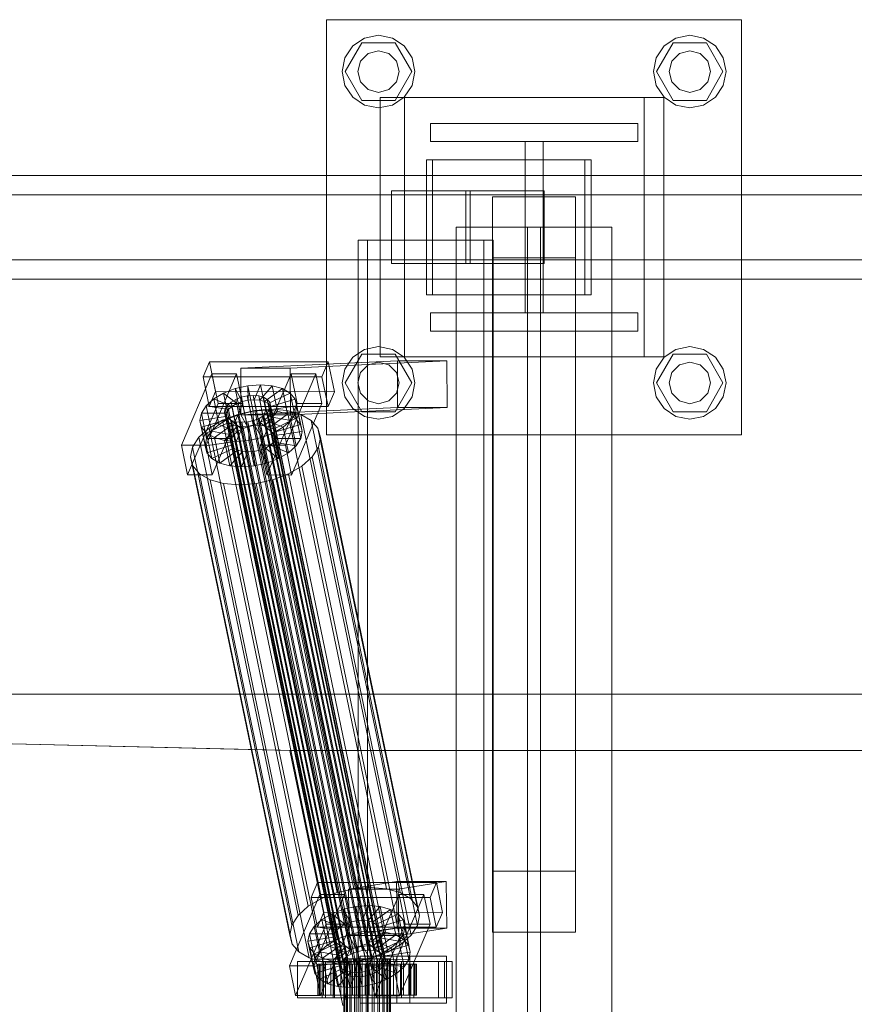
# Model space of a CAD drawing. Header units: millimetres. Extents: x -2233 to 65662, y -50530 to 6847.
# Tile 403 of 656: x 16249 to 16570, y -17870 to -17490. Entities that reach past the tile are written whole.
import ezdxf

# ---------------------------------------------------------------- set-up
doc = ezdxf.new("R2010")
doc.units = ezdxf.units.MM
doc.layers.add('superior_C02', color=7, linetype='Continuous', lineweight=0)

msp = doc.modelspace()

# ---------------------------------------------------------------- linework, layer by layer
at = {"layer": 'superior_C02'}
for p, q in [((16366.947, -17650), (16366.947, -17490)), ((16366.947, -17490), (16526.947, -17490)), ((16526.947, -17490), (16526.947, -17650)), ((16377.047, -17500.101), (16381.589, -17497.066)), ((16381.589, -17497.066), (16386.947, -17496)), ((16386.947, -17496), (16392.304, -17497.066)), ((16392.304, -17497.066), (16396.846, -17500.101)), ((16497.047, -17500.101), (16501.589, -17497.066)), ((16501.589, -17497.066), (16506.947, -17496)), ((16506.947, -17496), (16512.304, -17497.066)), ((16512.304, -17497.066), (16516.846, -17500.101)), ((16374.012, -17504.642), (16377.047, -17500.101)), ((16374.147, -17510), (16380.547, -17498.915)), ((16380.547, -17498.915), (16393.347, -17498.915)), ((16382.947, -17503.072), (16386.947, -17502)), ((16386.947, -17502), (16390.947, -17503.072)), ((16393.347, -17498.915), (16399.747, -17510)), ((16396.846, -17500.101), (16399.881, -17504.642)), ((16494.012, -17504.642), (16497.047, -17500.101)), ((16494.147, -17510), (16500.547, -17498.915)), ((16500.547, -17498.915), (16513.347, -17498.915)), ((16502.947, -17503.072), (16506.947, -17502)), ((16506.947, -17502), (16510.947, -17503.072)), ((16513.347, -17498.915), (16519.747, -17510)), ((16516.846, -17500.101), (16519.881, -17504.642)), ((16372.947, -17510), (16374.012, -17504.642)), ((16378.947, -17510), (16380.018, -17506)), ((16380.018, -17506), (16382.947, -17503.072)), ((16390.947, -17503.072), (16393.875, -17506)), ((16393.875, -17506), (16394.947, -17510)), ((16399.881, -17504.642), (16400.947, -17510)), ((16492.947, -17510), (16494.012, -17504.642)), ((16498.947, -17510), (16500.018, -17506)), ((16500.018, -17506), (16502.947, -17503.072)), ((16510.947, -17503.072), (16513.875, -17506)), ((16513.875, -17506), (16514.947, -17510)), ((16519.881, -17504.642), (16520.947, -17510)), ((16374.012, -17515.358), (16372.947, -17510)), ((16380.547, -17521.085), (16374.147, -17510)), ((16380.018, -17514), (16378.947, -17510)), ((16399.747, -17510), (16393.347, -17521.085)), ((16394.947, -17510), (16393.875, -17514)), ((16400.947, -17510), (16399.881, -17515.358)), ((16494.012, -17515.358), (16492.947, -17510)), ((16500.547, -17521.085), (16494.147, -17510)), ((16500.018, -17514), (16498.947, -17510)), ((16519.747, -17510), (16513.347, -17521.085)), ((16514.947, -17510), (16513.875, -17514)), ((16520.947, -17510), (16519.881, -17515.358)), ((16377.047, -17519.899), (16374.012, -17515.358)), ((16382.947, -17516.928), (16380.018, -17514)), ((16386.947, -17518), (16382.947, -17516.928)), ((16390.947, -17516.928), (16386.947, -17518)), ((16393.875, -17514), (16390.947, -17516.928)), ((16399.881, -17515.358), (16396.846, -17519.899)), ((16497.047, -17519.899), (16494.012, -17515.358)), ((16502.947, -17516.928), (16500.018, -17514)), ((16506.947, -17518), (16502.947, -17516.928)), ((16510.947, -17516.928), (16506.947, -17518)), ((16513.875, -17514), (16510.947, -17516.928)), ((16519.881, -17515.358), (16516.846, -17519.899)), ((16381.589, -17522.934), (16377.047, -17519.899)), ((16393.347, -17521.085), (16380.547, -17521.085)), ((16387.605, -17620), (16387.605, -17520)), ((16387.605, -17520), (16489.322, -17520)), ((16396.846, -17519.899), (16392.304, -17522.934)), ((16396.947, -17620), (16396.947, -17520)), ((16396.947, -17520), (16496.947, -17520)), ((16489.322, -17520), (16489.322, -17620)), ((16496.947, -17520), (16496.947, -17620)), ((16501.589, -17522.934), (16497.047, -17519.899)), ((16513.347, -17521.085), (16500.547, -17521.085)), ((16516.846, -17519.899), (16512.304, -17522.934)), ((16386.947, -17524), (16381.589, -17522.934)), ((16392.304, -17522.934), (16386.947, -17524)), ((16506.947, -17524), (16501.589, -17522.934)), ((16512.304, -17522.934), (16506.947, -17524)), ((16406.947, -17537), (16406.947, -17530)), ((16406.947, -17530), (16486.947, -17530)), ((16486.947, -17530), (16486.947, -17537)), ((16486.947, -17537), (16406.947, -17537)), ((16443.447, -17603), (16443.447, -17537)), ((16443.447, -17537), (16450.447, -17537)), ((16450.447, -17537), (16450.447, -17603)), ((16466.511, -17544), (16405.42, -17544)), ((16405.42, -17544), (16405.42, -17596)), ((16407.805, -17544), (16405.42, -17544)), ((16407.805, -17596), (16407.805, -17544)), ((16407.805, -17544), (16468.896, -17544)), ((16466.511, -17596), (16466.511, -17544)), ((16466.511, -17544), (16468.896, -17544)), ((16468.896, -17544), (16468.896, -17596)), ((17048.368, -17550), (15902.908, -17550)), ((15914.83, -17550), (17060.29, -17550)), ((17104.829, -17550), (15939.698, -17550)), ((15951.957, -17550), (17117.088, -17550)), ((17048.41, -17557.5), (15939.909, -17557.5)), ((15951.746, -17557.5), (17060.248, -17557.5)), ((16420.609, -17556), (16391.973, -17556)), ((16391.973, -17556), (16391.973, -17584)), ((16422.244, -17556), (16391.973, -17556)), ((16420.609, -17584), (16420.609, -17556)), ((16420.609, -17556), (16450.88, -17556)), ((16422.244, -17584), (16422.244, -17556)), ((16422.244, -17556), (16450.88, -17556)), ((16430.947, -17581.754), (16430.947, -17558.246)), ((16430.947, -17558.246), (16462.947, -17558.246)), ((16430.947, -17558.246), (16430.947, -17818.246)), ((16450.88, -17556), (16450.88, -17584)), ((16462.947, -17558.246), (16462.947, -17581.754)), ((16462.947, -17818.246), (16462.947, -17558.246)), ((16476.947, -17570), (16416.947, -17570)), ((16416.947, -17570), (16416.947, -18430)), ((16449.447, -17570), (16444.447, -17570)), ((16444.447, -17570), (16444.447, -18430)), ((16449.447, -18430), (16449.447, -17570)), ((16476.947, -18430), (16476.947, -17570)), ((16427.556, -17575), (16379.065, -17575)), ((16379.065, -17575), (16379.065, -18425)), ((16382.642, -17575), (16379.065, -17575)), ((16382.642, -18425), (16382.642, -17575)), ((16382.642, -17575), (16431.133, -17575)), ((16427.556, -18425), (16427.556, -17575)), ((16427.556, -17575), (16431.133, -17575)), ((16431.133, -17575), (16431.133, -18425)), ((16462.947, -17581.754), (16430.947, -17581.754)), ((16430.947, -17581.754), (16430.947, -17841.754)), ((16462.947, -17581.754), (16462.947, -17841.754)), ((15939.909, -17582.5), (17048.41, -17582.5)), ((15951.746, -17582.5), (17060.248, -17582.5)), ((16391.973, -17584), (16420.609, -17584)), ((16391.973, -17584), (16422.244, -17584)), ((16450.88, -17584), (16420.609, -17584)), ((16450.88, -17584), (16422.244, -17584)), ((15902.908, -17590), (17048.368, -17590)), ((15914.83, -17590), (17060.29, -17590)), ((15939.698, -17590), (17104.829, -17590)), ((15951.957, -17590), (17117.088, -17590)), ((16405.42, -17596), (16466.511, -17596)), ((16405.42, -17596), (16407.805, -17596)), ((16468.896, -17596), (16407.805, -17596)), ((16468.896, -17596), (16466.511, -17596)), ((16406.947, -17610), (16406.947, -17603)), ((16406.947, -17603), (16486.947, -17603)), ((16450.447, -17603), (16443.447, -17603)), ((16486.947, -17603), (16486.947, -17610)), ((16486.947, -17610), (16406.947, -17610)), ((16381.589, -17617.066), (16386.947, -17616)), ((16386.947, -17616), (16392.304, -17617.066)), ((16501.589, -17617.066), (16506.947, -17616)), ((16506.947, -17616), (16512.304, -17617.066)), ((16374.012, -17624.642), (16377.047, -17620.101)), ((16374.147, -17630), (16380.547, -17618.915)), ((16377.047, -17620.101), (16381.589, -17617.066)), ((16380.547, -17618.915), (16393.347, -17618.915)), ((16489.322, -17620), (16387.605, -17620)), ((16392.304, -17617.066), (16396.846, -17620.101)), ((16393.347, -17618.915), (16399.747, -17630)), ((16396.846, -17620.101), (16399.881, -17624.642)), ((16496.947, -17620), (16396.947, -17620)), ((16494.012, -17624.642), (16497.047, -17620.101)), ((16494.147, -17630), (16500.547, -17618.915)), ((16497.047, -17620.101), (16501.589, -17617.066)), ((16500.547, -17618.915), (16513.347, -17618.915)), ((16512.304, -17617.066), (16516.846, -17620.101)), ((16513.347, -17618.915), (16519.747, -17630)), ((16516.846, -17620.101), (16519.881, -17624.642)), ((16321.787, -17621.857), (16319.339, -17627.592)), ((16324.167, -17633.325), (16321.787, -17621.857)), ((16321.787, -17621.857), (16367.605, -17621.914)), ((16394.248, -17621.488), (16333.855, -17624.356)), ((16352.946, -17624.356), (16413.339, -17621.488)), ((16365.157, -17627.65), (16367.605, -17621.914)), ((16367.605, -17621.914), (16369.986, -17633.382)), ((16380.018, -17626), (16382.947, -17623.072)), ((16382.947, -17623.072), (16386.947, -17622)), ((16386.947, -17622), (16390.947, -17623.072)), ((16390.947, -17623.072), (16393.875, -17626)), ((16394.324, -17639.486), (16394.248, -17621.488)), ((16394.248, -17621.488), (16413.339, -17621.488)), ((16413.339, -17621.488), (16413.415, -17639.486)), ((16500.018, -17626), (16502.947, -17623.072)), ((16502.947, -17623.072), (16506.947, -17622)), ((16506.947, -17622), (16510.947, -17623.072)), ((16510.947, -17623.072), (16513.875, -17626)), ((16322.692, -17626.449), (16310.942, -17653.98)), ((16365.157, -17627.65), (16319.339, -17627.592)), ((16319.339, -17627.592), (16321.719, -17639.061)), ((16320.487, -17653.992), (16332.238, -17626.461)), ((16325.073, -17637.917), (16322.692, -17626.449)), ((16322.692, -17626.449), (16332.238, -17626.461)), ((16332.238, -17626.461), (16334.618, -17637.929)), ((16352.946, -17624.356), (16333.855, -17624.356)), ((16333.855, -17624.356), (16333.931, -17642.354)), ((16353.238, -17626.487), (16341.487, -17654.019)), ((16351.033, -17654.031), (16362.783, -17626.499)), ((16353.022, -17642.354), (16352.946, -17624.356)), ((16355.618, -17637.955), (16353.238, -17626.487)), ((16353.238, -17626.487), (16362.783, -17626.499)), ((16362.783, -17626.499), (16365.164, -17637.967)), ((16367.538, -17639.118), (16365.157, -17627.65)), ((16372.947, -17630), (16374.012, -17624.642)), ((16378.947, -17630), (16380.018, -17626)), ((16393.875, -17626), (16394.947, -17630)), ((16399.881, -17624.642), (16400.947, -17630)), ((16492.947, -17630), (16494.012, -17624.642)), ((16498.947, -17630), (16500.018, -17626)), ((16513.875, -17626), (16514.947, -17630)), ((16519.881, -17624.642), (16520.947, -17630)), ((16331.748, -17632.183), (16336.586, -17631.1)), ((16336.586, -17631.1), (16341.439, -17630.735)), ((16336.586, -17631.1), (16336.692, -17636.643)), ((16338.627, -17640.93), (16336.586, -17631.1)), ((16341.439, -17630.735), (16338.991, -17636.47)), ((16345.975, -17631.112), (16341.139, -17636.649)), ((16343.479, -17640.564), (16341.439, -17630.735)), ((16341.439, -17630.735), (16345.975, -17631.112)), ((16348.015, -17640.942), (16345.975, -17631.112)), ((16345.975, -17631.112), (16349.884, -17632.206)), ((16374.012, -17635.358), (16372.947, -17630)), ((16380.547, -17641.085), (16374.147, -17630)), ((16380.018, -17634), (16378.947, -17630)), ((16399.747, -17630), (16393.347, -17641.085)), ((16394.947, -17630), (16393.875, -17634)), ((16400.947, -17630), (16399.881, -17635.358)), ((16494.012, -17635.358), (16492.947, -17630)), ((16500.547, -17641.085), (16494.147, -17630)), ((16500.018, -17634), (16498.947, -17630)), ((16519.747, -17630), (16513.347, -17641.085)), ((16514.947, -17630), (16513.875, -17634)), ((16520.947, -17630), (16519.881, -17635.358)), ((16321.719, -17639.061), (16324.167, -17633.325)), ((16323.407, -17636.164), (16327.252, -17633.91)), ((16369.986, -17633.382), (16324.167, -17633.325)), ((16327.252, -17633.91), (16331.748, -17632.183)), ((16327.252, -17633.91), (16332.271, -17637.975)), ((16329.293, -17643.74), (16327.252, -17633.91)), ((16331.748, -17632.183), (16334.4, -17637.157)), ((16333.788, -17642.013), (16331.748, -17632.183)), ((16334.06, -17635.518), (16336.352, -17635.005)), ((16336.352, -17635.005), (16338.651, -17634.832)), ((16380.728, -17848.804), (16336.352, -17635.005)), ((16338.651, -17634.832), (16340.799, -17635.011)), ((16383.026, -17848.631), (16338.651, -17634.832)), ((16340.799, -17635.011), (16342.651, -17635.529)), ((16385.175, -17848.809), (16340.799, -17635.011)), ((16349.884, -17632.206), (16342.991, -17637.167)), ((16352.901, -17633.943), (16344.42, -17637.99)), ((16351.924, -17642.036), (16349.884, -17632.206)), ((16349.884, -17632.206), (16352.901, -17633.943)), ((16354.941, -17643.772), (16352.901, -17633.943)), ((16352.901, -17633.943), (16354.82, -17636.203)), ((16369.986, -17633.382), (16367.538, -17639.118)), ((16377.047, -17639.899), (16374.012, -17635.358)), ((16382.947, -17636.928), (16380.018, -17634)), ((16393.875, -17634), (16390.947, -17636.928)), ((16399.881, -17635.358), (16396.846, -17639.899)), ((16497.047, -17639.899), (16494.012, -17635.358)), ((16502.947, -17636.928), (16500.018, -17634)), ((16513.875, -17634), (16510.947, -17636.928)), ((16519.881, -17635.358), (16516.846, -17639.899)), ((16313.322, -17665.449), (16325.073, -17637.917)), ((16318.651, -17641.61), (16320.473, -17638.79)), ((16320.473, -17638.79), (16323.407, -17636.164)), ((16320.473, -17638.79), (16329.06, -17640.286)), ((16322.513, -17648.62), (16320.473, -17638.79)), ((16321.719, -17639.061), (16367.538, -17639.118)), ((16334.618, -17637.929), (16322.867, -17665.461)), ((16323.407, -17636.164), (16330.449, -17639.042)), ((16325.447, -17645.994), (16323.407, -17636.164)), ((16334.618, -17637.929), (16325.073, -17637.917)), ((16327.857, -17639.983), (16328.72, -17638.648)), ((16328.72, -17638.648), (16330.109, -17637.404)), ((16373.095, -17852.446), (16328.72, -17638.648)), ((16330.449, -17639.042), (16329.06, -17640.286)), ((16330.109, -17637.404), (16331.931, -17636.336)), ((16374.485, -17851.202), (16330.109, -17637.404)), ((16332.271, -17637.975), (16330.449, -17639.042)), ((16330.449, -17639.042), (16332.49, -17648.872)), ((16331.931, -17636.336), (16334.06, -17635.518)), ((16376.306, -17850.135), (16331.931, -17636.336)), ((16334.4, -17637.157), (16332.271, -17637.975)), ((16332.271, -17637.975), (16334.311, -17647.804)), ((16378.436, -17849.317), (16334.06, -17635.518)), ((16336.692, -17636.643), (16334.4, -17637.157)), ((16334.4, -17637.157), (16336.441, -17646.986)), ((16338.991, -17636.47), (16336.692, -17636.643)), ((16336.692, -17636.643), (16338.733, -17646.473)), ((16338.991, -17636.47), (16341.031, -17646.3)), ((16341.139, -17636.649), (16338.991, -17636.47)), ((16341.139, -17636.649), (16343.18, -17646.479)), ((16342.991, -17637.167), (16341.139, -17636.649)), ((16342.651, -17635.529), (16344.08, -17636.352)), ((16387.027, -17849.328), (16342.651, -17635.529)), ((16342.991, -17637.167), (16345.031, -17646.997)), ((16344.42, -17637.99), (16342.991, -17637.167)), ((16343.868, -17665.487), (16355.618, -17637.955)), ((16344.08, -17636.352), (16344.989, -17637.422)), ((16388.456, -17850.15), (16344.08, -17636.352)), ((16344.42, -17637.99), (16346.461, -17647.82)), ((16345.329, -17639.061), (16344.42, -17637.99)), ((16344.989, -17637.422), (16345.316, -17638.668)), ((16389.365, -17851.221), (16344.989, -17637.422)), ((16345.316, -17638.668), (16345.039, -17640.005)), ((16389.692, -17852.467), (16345.316, -17638.668)), ((16354.82, -17636.203), (16345.329, -17639.061)), ((16345.329, -17639.061), (16347.37, -17648.891)), ((16345.656, -17640.307), (16345.329, -17639.061)), ((16355.51, -17638.834), (16345.656, -17640.307)), ((16365.164, -17637.967), (16353.413, -17665.499)), ((16356.86, -17646.033), (16354.82, -17636.203)), ((16354.82, -17636.203), (16355.51, -17638.834)), ((16355.51, -17638.834), (16354.924, -17641.655)), ((16357.55, -17648.664), (16355.51, -17638.834)), ((16365.164, -17637.967), (16355.618, -17637.955)), ((16386.947, -17638), (16382.947, -17636.928)), ((16390.947, -17636.928), (16386.947, -17638)), ((16506.947, -17638), (16502.947, -17636.928)), ((16510.947, -17636.928), (16506.947, -17638)), ((16318.065, -17644.431), (16318.651, -17641.61)), ((16318.651, -17641.61), (16328.197, -17641.622)), ((16320.692, -17651.44), (16318.651, -17641.61)), ((16326.761, -17644.416), (16332.77, -17642.107)), ((16327.579, -17641.32), (16327.857, -17639.983)), ((16327.906, -17642.566), (16327.579, -17641.32)), ((16371.955, -17855.119), (16327.579, -17641.32)), ((16372.232, -17853.782), (16327.857, -17639.983)), ((16328.815, -17643.637), (16327.906, -17642.566)), ((16372.282, -17856.365), (16327.906, -17642.566)), ((16328.197, -17641.622), (16327.919, -17642.958)), ((16329.06, -17640.286), (16328.197, -17641.622)), ((16328.197, -17641.622), (16330.237, -17651.452)), ((16329.06, -17640.286), (16331.1, -17650.116)), ((16333.788, -17642.013), (16329.293, -17643.74)), ((16332.77, -17642.107), (16339.239, -17640.659)), ((16371.025, -17826.416), (16332.77, -17642.107)), ((16338.627, -17640.93), (16333.788, -17642.013)), ((16336.441, -17646.986), (16333.788, -17642.013)), ((16394.324, -17639.486), (16333.931, -17642.354)), ((16333.931, -17642.354), (16353.022, -17642.354)), ((16343.479, -17640.564), (16338.627, -17640.93)), ((16338.733, -17646.473), (16338.627, -17640.93)), ((16339.239, -17640.659), (16345.726, -17640.17)), ((16377.494, -17824.968), (16339.239, -17640.659)), ((16342.786, -17642.585), (16340.964, -17643.652)), ((16341.031, -17646.3), (16343.479, -17640.564)), ((16344.176, -17641.341), (16342.786, -17642.585)), ((16387.161, -17856.383), (16342.786, -17642.585)), ((16343.18, -17646.479), (16348.015, -17640.942)), ((16348.015, -17640.942), (16343.479, -17640.564)), ((16345.039, -17640.005), (16344.176, -17641.341)), ((16388.551, -17855.139), (16344.176, -17641.341)), ((16344.516, -17642.979), (16345.379, -17641.643)), ((16345.031, -17646.997), (16351.924, -17642.036)), ((16345.039, -17640.005), (16389.414, -17853.804)), ((16345.379, -17641.643), (16345.656, -17640.307)), ((16345.379, -17641.643), (16354.924, -17641.655)), ((16347.419, -17651.473), (16345.379, -17641.643)), ((16345.656, -17640.307), (16347.696, -17650.137)), ((16345.726, -17640.17), (16351.789, -17640.674)), ((16383.981, -17824.479), (16345.726, -17640.17)), ((16351.924, -17642.036), (16348.015, -17640.942)), ((16351.789, -17640.674), (16357.016, -17642.137)), ((16390.044, -17824.984), (16351.789, -17640.674)), ((16354.941, -17643.772), (16351.924, -17642.036)), ((16413.415, -17639.486), (16353.022, -17642.354)), ((16354.924, -17641.655), (16353.102, -17644.475)), ((16354.924, -17641.655), (16356.964, -17651.485)), ((16357.016, -17642.137), (16361.049, -17644.459)), ((16395.27, -17826.446), (16357.016, -17642.137)), ((16381.589, -17642.934), (16377.047, -17639.899)), ((16393.347, -17641.085), (16380.547, -17641.085)), ((16386.947, -17644), (16381.589, -17642.934)), ((16392.304, -17642.934), (16386.947, -17644)), ((16396.846, -17639.899), (16392.304, -17642.934)), ((16413.415, -17639.486), (16394.324, -17639.486)), ((16501.589, -17642.934), (16497.047, -17639.899)), ((16513.347, -17641.085), (16500.547, -17641.085)), ((16506.947, -17644), (16501.589, -17642.934)), ((16512.304, -17642.934), (16506.947, -17644)), ((16516.846, -17639.899), (16512.304, -17642.934)), ((16318.065, -17644.431), (16327.919, -17642.958)), ((16318.755, -17647.062), (16318.065, -17644.431)), ((16320.106, -17654.261), (16318.065, -17644.431)), ((16318.755, -17647.062), (16328.246, -17644.204)), ((16320.674, -17649.322), (16329.155, -17645.275)), ((16321.62, -17647.428), (16326.761, -17644.416)), ((16325.447, -17645.994), (16322.513, -17648.62)), ((16323.691, -17651.059), (16330.584, -17646.098)), ((16329.293, -17643.74), (16325.447, -17645.994)), ((16332.49, -17648.872), (16325.447, -17645.994)), ((16365.015, -17828.725), (16326.761, -17644.416)), ((16327.601, -17652.153), (16332.436, -17646.616)), ((16327.919, -17642.958), (16328.246, -17644.204)), ((16327.919, -17642.958), (16329.96, -17652.788)), ((16328.246, -17644.204), (16329.155, -17645.275)), ((16328.246, -17644.204), (16330.286, -17654.034)), ((16330.244, -17644.459), (16328.815, -17643.637)), ((16373.191, -17857.435), (16328.815, -17643.637)), ((16329.155, -17645.275), (16330.584, -17646.098)), ((16329.155, -17645.275), (16331.195, -17655.105)), ((16334.311, -17647.804), (16329.293, -17643.74)), ((16332.096, -17644.978), (16330.244, -17644.459)), ((16374.62, -17858.258), (16330.244, -17644.459)), ((16330.584, -17646.098), (16332.436, -17646.616)), ((16330.584, -17646.098), (16332.624, -17655.927)), ((16334.244, -17645.156), (16332.096, -17644.978)), ((16376.471, -17858.776), (16332.096, -17644.978)), ((16332.436, -17646.616), (16334.584, -17646.795)), ((16332.436, -17646.616), (16334.476, -17656.446)), ((16336.543, -17644.983), (16334.244, -17645.156)), ((16378.62, -17858.955), (16334.244, -17645.156)), ((16334.584, -17646.795), (16336.883, -17646.622)), ((16336.441, -17646.986), (16338.733, -17646.473)), ((16338.835, -17644.47), (16336.543, -17644.983)), ((16380.918, -17858.782), (16336.543, -17644.983)), ((16336.883, -17646.622), (16339.175, -17646.108)), ((16336.989, -17652.165), (16336.883, -17646.622)), ((16336.883, -17646.622), (16338.923, -17656.451)), ((16338.733, -17646.473), (16341.031, -17646.3)), ((16340.964, -17643.652), (16338.835, -17644.47)), ((16383.211, -17858.269), (16338.835, -17644.47)), ((16339.175, -17646.108), (16341.304, -17645.29)), ((16341.828, -17651.082), (16339.175, -17646.108)), ((16339.175, -17646.108), (16341.215, -17655.938)), ((16385.34, -17857.451), (16340.964, -17643.652)), ((16341.031, -17646.3), (16343.18, -17646.479)), ((16341.304, -17645.29), (16343.126, -17644.223)), ((16346.323, -17649.355), (16341.304, -17645.29)), ((16341.304, -17645.29), (16343.345, -17655.12)), ((16343.126, -17644.223), (16344.516, -17642.979)), ((16350.169, -17647.101), (16343.126, -17644.223)), ((16343.126, -17644.223), (16345.166, -17654.053)), ((16343.18, -17646.479), (16345.031, -17646.997)), ((16353.102, -17644.475), (16344.516, -17642.979)), ((16344.516, -17642.979), (16346.556, -17652.809)), ((16346.461, -17647.82), (16354.941, -17643.772)), ((16347.37, -17648.891), (16356.86, -17646.033)), ((16353.102, -17644.475), (16350.169, -17647.101)), ((16355.143, -17654.305), (16353.102, -17644.475)), ((16356.86, -17646.033), (16354.941, -17643.772)), ((16357.55, -17648.664), (16356.86, -17646.033)), ((16361.049, -17644.459), (16363.614, -17647.481)), ((16399.304, -17828.768), (16361.049, -17644.459)), ((16317.698, -17650.939), (16321.62, -17647.428)), ((16320.674, -17649.322), (16318.755, -17647.062)), ((16320.796, -17656.892), (16318.755, -17647.062)), ((16323.691, -17651.059), (16320.674, -17649.322)), ((16322.715, -17659.152), (16320.674, -17649.322)), ((16322.513, -17648.62), (16320.692, -17651.44)), ((16359.875, -17831.737), (16321.62, -17647.428)), ((16331.1, -17650.116), (16322.513, -17648.62)), ((16330.237, -17651.452), (16331.1, -17650.116)), ((16331.1, -17650.116), (16332.49, -17648.872)), ((16332.136, -17652.53), (16334.584, -17646.795)), ((16332.49, -17648.872), (16334.311, -17647.804)), ((16334.311, -17647.804), (16336.441, -17646.986)), ((16334.584, -17646.795), (16336.625, -17656.624)), ((16346.323, -17649.355), (16341.828, -17651.082)), ((16345.031, -17646.997), (16346.461, -17647.82)), ((16350.169, -17647.101), (16346.323, -17649.355)), ((16348.363, -17659.184), (16346.323, -17649.355)), ((16346.461, -17647.82), (16347.37, -17648.891)), ((16347.37, -17648.891), (16347.696, -17650.137)), ((16347.696, -17650.137), (16347.419, -17651.473)), ((16347.696, -17650.137), (16357.55, -17648.664)), ((16352.209, -17656.931), (16350.169, -17647.101)), ((16356.964, -17651.485), (16357.55, -17648.664)), ((16363.614, -17647.481), (16364.537, -17650.998)), ((16401.869, -17831.79), (16363.614, -17647.481)), ((16526.947, -17650), (16366.947, -17650)), ((16320.487, -17653.992), (16310.942, -17653.98)), ((16310.942, -17653.98), (16313.322, -17665.449)), ((16315.262, -17654.709), (16317.698, -17650.939)), ((16355.953, -17835.248), (16317.698, -17650.939)), ((16320.692, -17651.44), (16320.106, -17654.261)), ((16329.96, -17652.788), (16320.106, -17654.261)), ((16320.106, -17654.261), (16320.796, -17656.892)), ((16322.867, -17665.461), (16320.487, -17653.992)), ((16330.237, -17651.452), (16320.692, -17651.44)), ((16330.286, -17654.034), (16320.796, -17656.892)), ((16327.601, -17652.153), (16323.691, -17651.059)), ((16325.732, -17660.889), (16323.691, -17651.059)), ((16332.136, -17652.53), (16327.601, -17652.153)), ((16329.641, -17661.983), (16327.601, -17652.153)), ((16329.96, -17652.788), (16330.237, -17651.452)), ((16330.286, -17654.034), (16329.96, -17652.788)), ((16331.195, -17655.105), (16330.286, -17654.034)), ((16336.989, -17652.165), (16332.136, -17652.53)), ((16334.177, -17662.36), (16332.136, -17652.53)), ((16341.828, -17651.082), (16336.989, -17652.165)), ((16339.029, -17661.995), (16336.989, -17652.165)), ((16351.033, -17654.031), (16341.487, -17654.019)), ((16341.487, -17654.019), (16343.868, -17665.487)), ((16343.868, -17660.912), (16341.828, -17651.082)), ((16345.166, -17654.053), (16343.345, -17655.12)), ((16346.556, -17652.809), (16345.166, -17654.053)), ((16345.166, -17654.053), (16352.209, -17656.931)), ((16347.419, -17651.473), (16346.556, -17652.809)), ((16346.556, -17652.809), (16355.143, -17654.305)), ((16356.964, -17651.485), (16347.419, -17651.473)), ((16353.413, -17665.499), (16351.033, -17654.031)), ((16352.209, -17656.931), (16355.143, -17654.305)), ((16355.143, -17654.305), (16356.964, -17651.485)), ((16364.537, -17650.998), (16363.754, -17654.769)), ((16402.792, -17835.307), (16364.537, -17650.998)), ((16314.479, -17658.48), (16315.262, -17654.709)), ((16353.517, -17839.018), (16315.262, -17654.709)), ((16320.796, -17656.892), (16322.715, -17659.152)), ((16331.195, -17655.105), (16322.715, -17659.152)), ((16332.624, -17655.927), (16325.732, -17660.889)), ((16334.476, -17656.446), (16329.641, -17661.983)), ((16332.624, -17655.927), (16331.195, -17655.105)), ((16334.476, -17656.446), (16332.624, -17655.927)), ((16336.625, -17656.624), (16334.177, -17662.36)), ((16336.625, -17656.624), (16334.476, -17656.446)), ((16338.923, -17656.451), (16336.625, -17656.624)), ((16341.215, -17655.938), (16338.923, -17656.451)), ((16338.923, -17656.451), (16339.029, -17661.995)), ((16343.345, -17655.12), (16341.215, -17655.938)), ((16341.215, -17655.938), (16343.868, -17660.912)), ((16343.345, -17655.12), (16348.363, -17659.184)), ((16348.363, -17659.184), (16352.209, -17656.931)), ((16363.754, -17654.769), (16361.318, -17658.539)), ((16363.754, -17654.769), (16402.008, -17839.078)), ((16315.402, -17661.997), (16314.479, -17658.48)), ((16352.734, -17842.789), (16314.479, -17658.48)), ((16322.715, -17659.152), (16325.732, -17660.889)), ((16325.732, -17660.889), (16329.641, -17661.983)), ((16339.029, -17661.995), (16343.868, -17660.912)), ((16343.868, -17660.912), (16348.363, -17659.184)), ((16361.318, -17658.539), (16357.396, -17662.05)), ((16399.573, -17842.848), (16361.318, -17658.539)), ((16313.322, -17665.449), (16322.867, -17665.461)), ((16317.967, -17665.019), (16315.402, -17661.997)), ((16353.656, -17846.306), (16315.402, -17661.997)), ((16322, -17667.341), (16317.967, -17665.019)), ((16356.222, -17849.328), (16317.967, -17665.019)), ((16329.641, -17661.983), (16334.177, -17662.36)), ((16334.177, -17662.36), (16339.029, -17661.995)), ((16343.868, -17665.487), (16353.413, -17665.499)), ((16352.255, -17665.062), (16346.246, -17667.371)), ((16357.396, -17662.05), (16352.255, -17665.062)), ((16390.51, -17849.371), (16352.255, -17665.062)), ((16395.651, -17846.359), (16357.396, -17662.05)), ((16327.227, -17668.803), (16322, -17667.341)), ((16360.255, -17851.65), (16322, -17667.341)), ((16333.29, -17669.308), (16327.227, -17668.803)), ((16365.481, -17853.113), (16327.227, -17668.803)), ((16339.777, -17668.819), (16333.29, -17669.308)), ((16371.545, -17853.617), (16333.29, -17669.308)), ((16346.246, -17667.371), (16339.777, -17668.819)), ((16378.032, -17853.128), (16339.777, -17668.819)), ((16384.501, -17851.68), (16346.246, -17667.371)), ((15456.681, -17750), (16352.815, -17771.702)), ((16354.593, -17771.702), (15458.459, -17750)), ((15575.415, -17750), (24634.01, -17750)), ((24635.508, -17750), (15576.913, -17750)), ((16352.815, -17771.702), (16373.217, -17870)), ((16352.815, -17771.702), (16354.593, -17771.702)), ((16352.815, -17771.702), (17288.772, -17771.702)), ((16374.996, -17870), (16354.593, -17771.702)), ((17290.55, -17771.702), (16354.593, -17771.702)), ((16462.947, -17818.246), (16430.947, -17818.246)), ((16430.947, -17818.246), (16430.947, -17841.754)), ((16462.947, -17841.754), (16462.947, -17818.246)), ((16363.442, -17822.549), (16360.994, -17828.285)), ((16365.822, -17834.017), (16363.442, -17822.549)), ((16363.442, -17822.549), (16409.261, -17822.606)), ((16377.494, -17824.968), (16371.025, -17826.416)), ((16393.933, -17822.189), (16375.424, -17825.057)), ((16394.515, -17825.057), (16375.424, -17825.057)), ((16375.424, -17825.057), (16375.672, -17843.038)), ((16383.981, -17824.479), (16377.494, -17824.968)), ((16390.044, -17824.984), (16383.981, -17824.479)), ((16395.27, -17826.446), (16390.044, -17824.984)), ((16394.181, -17840.17), (16393.933, -17822.189)), ((16393.933, -17822.189), (16413.024, -17822.189)), ((16394.515, -17825.057), (16413.024, -17822.189)), ((16394.763, -17843.038), (16394.515, -17825.057)), ((16406.812, -17828.342), (16409.261, -17822.606)), ((16409.261, -17822.606), (16411.641, -17834.074)), ((16413.024, -17822.189), (16413.272, -17840.17)), ((16364.347, -17827.141), (16352.597, -17854.673)), ((16365.015, -17828.725), (16359.875, -17831.737)), ((16406.812, -17828.342), (16360.994, -17828.285)), ((16360.994, -17828.285), (16363.374, -17839.753)), ((16362.142, -17854.685), (16373.893, -17827.153)), ((16366.728, -17838.609), (16364.347, -17827.141)), ((16364.347, -17827.141), (16373.893, -17827.153)), ((16371.025, -17826.416), (16365.015, -17828.725)), ((16373.893, -17827.153), (16376.273, -17838.621)), ((16394.893, -17827.179), (16383.142, -17854.711)), ((16392.688, -17854.723), (16404.438, -17827.191)), ((16397.273, -17838.647), (16394.893, -17827.179)), ((16394.893, -17827.179), (16404.438, -17827.191)), ((16399.304, -17828.768), (16395.27, -17826.446)), ((16401.869, -17831.79), (16399.304, -17828.768)), ((16404.438, -17827.191), (16406.819, -17838.659)), ((16409.193, -17839.81), (16406.812, -17828.342)), ((16359.875, -17831.737), (16355.953, -17835.248)), ((16373.403, -17832.875), (16378.242, -17831.792)), ((16378.242, -17831.792), (16383.094, -17831.427)), ((16378.242, -17831.792), (16378.348, -17837.336)), ((16380.282, -17841.622), (16378.242, -17831.792)), ((16383.094, -17831.427), (16380.646, -17837.163)), ((16387.63, -17831.804), (16382.795, -17837.341)), ((16385.134, -17841.257), (16383.094, -17831.427)), ((16383.094, -17831.427), (16387.63, -17831.804)), ((16389.67, -17841.634), (16387.63, -17831.804)), ((16387.63, -17831.804), (16391.539, -17832.898)), ((16402.792, -17835.307), (16401.869, -17831.79)), ((16355.953, -17835.248), (16353.517, -17839.018)), ((16363.374, -17839.753), (16365.822, -17834.017)), ((16365.062, -17836.856), (16368.907, -17834.603)), ((16411.641, -17834.074), (16365.822, -17834.017)), ((16368.907, -17834.603), (16373.403, -17832.875)), ((16368.907, -17834.603), (16373.926, -17838.667)), ((16370.948, -17844.433), (16368.907, -17834.603)), ((16373.403, -17832.875), (16376.055, -17837.849)), ((16375.443, -17842.705), (16373.403, -17832.875)), ((16391.539, -17832.898), (16384.646, -17837.86)), ((16394.556, -17834.635), (16386.075, -17838.682)), ((16393.579, -17842.728), (16391.539, -17832.898)), ((16391.539, -17832.898), (16394.556, -17834.635)), ((16396.596, -17844.465), (16394.556, -17834.635)), ((16394.556, -17834.635), (16396.475, -17836.895)), ((16402.008, -17839.078), (16402.792, -17835.307)), ((16411.641, -17834.074), (16409.193, -17839.81)), ((16353.517, -17839.018), (16352.734, -17842.789)), ((16354.977, -17866.141), (16366.728, -17838.609)), ((16360.306, -17842.302), (16362.128, -17839.482)), ((16362.128, -17839.482), (16365.062, -17836.856)), ((16362.128, -17839.482), (16370.715, -17840.978)), ((16364.168, -17849.312), (16362.128, -17839.482)), ((16363.374, -17839.753), (16409.193, -17839.81)), ((16376.273, -17838.621), (16364.523, -17866.153)), ((16365.062, -17836.856), (16372.104, -17839.734)), ((16367.102, -17846.686), (16365.062, -17836.856)), ((16376.273, -17838.621), (16366.728, -17838.609)), ((16372.104, -17839.734), (16370.715, -17840.978)), ((16373.926, -17838.667), (16372.104, -17839.734)), ((16372.104, -17839.734), (16374.145, -17849.564)), ((16376.055, -17837.849), (16373.926, -17838.667)), ((16373.926, -17838.667), (16375.966, -17848.497)), ((16394.181, -17840.17), (16375.672, -17843.038)), ((16378.348, -17837.336), (16376.055, -17837.849)), ((16376.055, -17837.849), (16378.096, -17847.679)), ((16380.646, -17837.163), (16378.348, -17837.336)), ((16378.348, -17837.336), (16380.388, -17847.165)), ((16380.646, -17837.163), (16382.686, -17846.992)), ((16382.795, -17837.341), (16380.646, -17837.163)), ((16382.795, -17837.341), (16384.835, -17847.171)), ((16384.646, -17837.86), (16382.795, -17837.341)), ((16384.646, -17837.86), (16386.687, -17847.689)), ((16386.075, -17838.682), (16384.646, -17837.86)), ((16385.523, -17866.179), (16397.273, -17838.647)), ((16386.075, -17838.682), (16388.116, -17848.512)), ((16386.984, -17839.753), (16386.075, -17838.682)), ((16396.475, -17836.895), (16386.984, -17839.753)), ((16386.984, -17839.753), (16389.025, -17849.583)), ((16387.311, -17840.999), (16386.984, -17839.753)), ((16397.165, -17839.526), (16387.311, -17840.999)), ((16413.272, -17840.17), (16394.181, -17840.17)), ((16413.272, -17840.17), (16394.763, -17843.038)), ((16406.819, -17838.659), (16395.068, -17866.191)), ((16398.515, -17846.725), (16396.475, -17836.895)), ((16396.475, -17836.895), (16397.165, -17839.526)), ((16397.165, -17839.526), (16396.579, -17842.347)), ((16399.205, -17849.356), (16397.165, -17839.526)), ((16406.819, -17838.659), (16397.273, -17838.647)), ((16399.573, -17842.848), (16402.008, -17839.078)), ((16352.734, -17842.789), (16353.656, -17846.306)), ((16359.721, -17845.123), (16360.306, -17842.302)), ((16359.721, -17845.123), (16369.574, -17843.65)), ((16360.306, -17842.302), (16369.852, -17842.314)), ((16362.347, -17852.132), (16360.306, -17842.302)), ((16369.852, -17842.314), (16369.574, -17843.65)), ((16369.574, -17843.65), (16369.901, -17844.897)), ((16369.574, -17843.65), (16371.615, -17853.48)), ((16370.715, -17840.978), (16369.852, -17842.314)), ((16369.852, -17842.314), (16371.892, -17852.144)), ((16370.715, -17840.978), (16372.755, -17850.808)), ((16375.443, -17842.705), (16370.948, -17844.433)), ((16380.282, -17841.622), (16375.443, -17842.705)), ((16378.096, -17847.679), (16375.443, -17842.705)), ((16375.672, -17843.038), (16394.763, -17843.038)), ((16385.134, -17841.257), (16380.282, -17841.622)), ((16380.388, -17847.165), (16380.282, -17841.622)), ((16382.686, -17846.992), (16385.134, -17841.257)), ((16384.781, -17844.915), (16386.171, -17843.671)), ((16384.835, -17847.171), (16389.67, -17841.634)), ((16389.67, -17841.634), (16385.134, -17841.257)), ((16386.171, -17843.671), (16387.034, -17842.335)), ((16394.757, -17845.167), (16386.171, -17843.671)), ((16386.171, -17843.671), (16388.211, -17853.501)), ((16386.687, -17847.689), (16393.579, -17842.728)), ((16387.034, -17842.335), (16387.311, -17840.999)), ((16387.034, -17842.335), (16396.579, -17842.347)), ((16389.074, -17852.165), (16387.034, -17842.335)), ((16387.311, -17840.999), (16389.352, -17850.829)), ((16393.579, -17842.728), (16389.67, -17841.634)), ((16396.596, -17844.465), (16393.579, -17842.728)), ((16396.579, -17842.347), (16394.757, -17845.167)), ((16395.651, -17846.359), (16399.573, -17842.848)), ((16396.579, -17842.347), (16398.62, -17852.177)), ((16430.947, -17841.754), (16462.947, -17841.754)), ((16353.656, -17846.306), (16356.222, -17849.328)), ((16360.411, -17847.754), (16359.721, -17845.123)), ((16361.761, -17854.953), (16359.721, -17845.123)), ((16360.411, -17847.754), (16369.901, -17844.897)), ((16362.33, -17850.015), (16360.411, -17847.754)), ((16362.451, -17857.584), (16360.411, -17847.754)), ((16362.33, -17850.015), (16370.81, -17845.967)), ((16367.102, -17846.686), (16364.168, -17849.312)), ((16365.347, -17851.751), (16372.239, -17846.79)), ((16370.948, -17844.433), (16367.102, -17846.686)), ((16374.145, -17849.564), (16367.102, -17846.686)), ((16369.256, -17852.845), (16374.091, -17847.308)), ((16369.901, -17844.897), (16370.81, -17845.967)), ((16369.901, -17844.897), (16371.942, -17854.726)), ((16370.81, -17845.967), (16372.239, -17846.79)), ((16370.81, -17845.967), (16372.85, -17855.797)), ((16375.966, -17848.497), (16370.948, -17844.433)), ((16372.239, -17846.79), (16374.091, -17847.308)), ((16372.239, -17846.79), (16374.28, -17856.62)), ((16373.792, -17853.223), (16376.24, -17847.487)), ((16374.091, -17847.308), (16376.24, -17847.487)), ((16374.091, -17847.308), (16376.131, -17857.138)), ((16375.966, -17848.497), (16378.096, -17847.679)), ((16376.24, -17847.487), (16378.538, -17847.314)), ((16376.24, -17847.487), (16378.28, -17857.317)), ((16378.096, -17847.679), (16380.388, -17847.165)), ((16378.538, -17847.314), (16380.83, -17846.801)), ((16378.644, -17852.857), (16378.538, -17847.314)), ((16378.538, -17847.314), (16380.578, -17857.144)), ((16380.388, -17847.165), (16382.686, -17846.992)), ((16380.83, -17846.801), (16382.96, -17845.983)), ((16383.483, -17851.774), (16380.83, -17846.801)), ((16380.83, -17846.801), (16382.871, -17856.631)), ((16382.686, -17846.992), (16384.835, -17847.171)), ((16382.96, -17845.983), (16384.781, -17844.915)), ((16387.978, -17850.047), (16382.96, -17845.983)), ((16382.96, -17845.983), (16385, -17855.812)), ((16391.824, -17847.793), (16384.781, -17844.915)), ((16384.781, -17844.915), (16386.821, -17854.745)), ((16384.835, -17847.171), (16386.687, -17847.689)), ((16386.687, -17847.689), (16388.116, -17848.512)), ((16391.824, -17847.793), (16387.978, -17850.047)), ((16388.116, -17848.512), (16396.596, -17844.465)), ((16389.025, -17849.583), (16398.515, -17846.725)), ((16390.51, -17849.371), (16395.651, -17846.359)), ((16394.757, -17845.167), (16391.824, -17847.793)), ((16393.864, -17857.623), (16391.824, -17847.793)), ((16396.798, -17854.997), (16394.757, -17845.167)), ((16398.515, -17846.725), (16396.596, -17844.465)), ((16399.205, -17849.356), (16398.515, -17846.725)), ((16356.222, -17849.328), (16360.255, -17851.65)), ((16360.255, -17851.65), (16365.481, -17853.113)), ((16365.347, -17851.751), (16362.33, -17850.015)), ((16364.37, -17859.844), (16362.33, -17850.015)), ((16364.168, -17849.312), (16362.347, -17852.132)), ((16372.755, -17850.808), (16364.168, -17849.312)), ((16371.892, -17852.144), (16372.755, -17850.808)), ((16372.755, -17850.808), (16374.145, -17849.564)), ((16374.485, -17851.202), (16373.095, -17852.446)), ((16374.145, -17849.564), (16375.966, -17848.497)), ((16376.306, -17850.135), (16374.485, -17851.202)), ((16378.436, -17849.317), (16376.306, -17850.135)), ((16380.728, -17848.804), (16378.436, -17849.317)), ((16398.967, -17851), (16379.876, -17851)), ((16379.876, -17851), (16379.876, -17869)), ((16394.063, -17851), (16379.876, -17851)), ((16383.026, -17848.631), (16380.728, -17848.804)), ((16385.175, -17848.809), (16383.026, -17848.631)), ((16387.978, -17850.047), (16383.483, -17851.774)), ((16384.501, -17851.68), (16390.51, -17849.371)), ((16387.027, -17849.328), (16385.175, -17848.809)), ((16388.456, -17850.15), (16387.027, -17849.328)), ((16390.019, -17859.877), (16387.978, -17850.047)), ((16388.116, -17848.512), (16389.025, -17849.583)), ((16389.365, -17851.221), (16388.456, -17850.15)), ((16389.025, -17849.583), (16389.352, -17850.829)), ((16389.352, -17850.829), (16389.074, -17852.165)), ((16389.352, -17850.829), (16399.205, -17849.356)), ((16389.692, -17852.467), (16389.365, -17851.221)), ((16394.063, -17869), (16394.063, -17851)), ((16394.063, -17851), (16413.154, -17851)), ((16398.62, -17852.177), (16399.205, -17849.356)), ((16398.967, -17869), (16398.967, -17851)), ((16398.967, -17851), (16413.154, -17851)), ((16413.154, -17851), (16413.154, -17869)), ((16362.142, -17854.685), (16352.597, -17854.673)), ((16352.597, -17854.673), (16354.977, -17866.141)), ((16365.211, -17853), (16355.665, -17853)), ((16355.665, -17853), (16355.665, -17867)), ((16369.972, -17853), (16355.665, -17853)), ((16362.347, -17852.132), (16361.761, -17854.953)), ((16371.615, -17853.48), (16361.761, -17854.953)), ((16361.761, -17854.953), (16362.451, -17857.584)), ((16364.523, -17866.153), (16362.142, -17854.685)), ((16371.892, -17852.144), (16362.347, -17852.132)), ((16371.942, -17854.726), (16362.451, -17857.584)), ((16364.028, -17854), (16363.582, -17854)), ((16363.582, -17854), (16373.574, -17854)), ((16363.582, -17866), (16363.582, -17854)), ((16363.582, -17854), (16364.43, -17854)), ((16365.737, -17854), (16364.028, -17854)), ((16364.028, -17854), (16373.785, -17854)), ((16364.028, -17866), (16364.028, -17854)), ((16364.43, -17854), (16373.975, -17854)), ((16364.43, -17866), (16364.43, -17854)), ((16364.43, -17854), (16366.513, -17854)), ((16365.211, -17867), (16365.211, -17853)), ((16365.211, -17853), (16379.517, -17853)), ((16369.256, -17852.845), (16365.347, -17851.751)), ((16367.387, -17861.581), (16365.347, -17851.751)), ((16365.481, -17853.113), (16371.545, -17853.617)), ((16368.594, -17854), (16365.737, -17854)), ((16365.737, -17854), (16374.595, -17854)), ((16365.737, -17866), (16365.737, -17854)), ((16412.331, -17853), (16366.512, -17853)), ((16366.512, -17853), (16366.512, -17867)), ((16369.493, -17853), (16366.512, -17853)), ((16366.513, -17854), (16374.962, -17854)), ((16366.513, -17866), (16366.513, -17854)), ((16366.513, -17854), (16369.691, -17854)), ((16372.402, -17854), (16368.594, -17854)), ((16368.594, -17854), (16375.948, -17854)), ((16368.594, -17866), (16368.594, -17854)), ((16373.792, -17853.223), (16369.256, -17852.845)), ((16371.296, -17862.675), (16369.256, -17852.845)), ((16369.493, -17867), (16369.493, -17853)), ((16369.493, -17853), (16415.311, -17853)), ((16369.691, -17854), (16376.467, -17854)), ((16369.691, -17866), (16369.691, -17854)), ((16369.691, -17854), (16373.746, -17854)), ((16369.972, -17867), (16369.972, -17853)), ((16369.972, -17853), (16379.517, -17853)), ((16371.545, -17853.617), (16378.032, -17853.128)), ((16371.615, -17853.48), (16371.892, -17852.144)), ((16371.942, -17854.726), (16371.615, -17853.48)), ((16372.85, -17855.797), (16371.942, -17854.726)), ((16372.232, -17853.782), (16371.955, -17855.119)), ((16371.955, -17855.119), (16372.282, -17856.365)), ((16373.095, -17852.446), (16372.232, -17853.782)), ((16376.903, -17854), (16372.402, -17854)), ((16372.402, -17854), (16377.752, -17854)), ((16372.402, -17866), (16372.402, -17854)), ((16373.785, -17852), (16373.574, -17852)), ((16373.574, -17852), (16373.975, -17852)), ((16373.574, -18148), (16373.574, -17852)), ((16373.574, -17854), (16373.785, -17854)), ((16373.574, -17854), (16373.574, -17866)), ((16373.975, -17854), (16373.574, -17854)), ((16373.746, -17854), (16378.388, -17854)), ((16373.746, -17866), (16373.746, -17854)), ((16373.746, -17854), (16378.402, -17854)), ((16374.595, -17852), (16373.785, -17852)), ((16373.785, -18148), (16373.785, -17852)), ((16373.785, -17854), (16374.595, -17854)), ((16373.785, -17854), (16373.785, -17866)), ((16378.644, -17852.857), (16373.792, -17853.223)), ((16375.832, -17863.052), (16373.792, -17853.223)), ((16373.975, -17852), (16374.962, -17852)), ((16373.975, -18148), (16373.975, -17852)), ((16373.975, -17854), (16373.975, -17866)), ((16374.962, -17854), (16373.975, -17854)), ((16375.948, -17852), (16374.595, -17852)), ((16374.595, -18148), (16374.595, -17852)), ((16374.595, -17854), (16375.948, -17854)), ((16374.595, -17854), (16374.595, -17866)), ((16374.962, -17852), (16376.467, -17852)), ((16374.962, -18148), (16374.962, -17852)), ((16374.962, -17854), (16374.962, -17866)), ((16376.467, -17854), (16374.962, -17854)), ((16377.752, -17852), (16375.948, -17852)), ((16375.948, -18148), (16375.948, -17852)), ((16375.948, -17854), (16377.752, -17854)), ((16375.948, -17854), (16375.948, -17866)), ((16376.467, -17852), (16378.388, -17852)), ((16376.467, -18148), (16376.467, -17852)), ((16376.467, -17854), (16376.467, -17866)), ((16378.388, -17854), (16376.467, -17854)), ((16381.79, -17854), (16376.903, -17854)), ((16376.903, -17854), (16379.884, -17854)), ((16376.903, -17866), (16376.903, -17854)), ((16379.884, -17852), (16377.752, -17852)), ((16377.752, -18148), (16377.752, -17852)), ((16377.752, -17854), (16379.884, -17854)), ((16377.752, -17854), (16377.752, -17866)), ((16378.032, -17853.128), (16384.501, -17851.68)), ((16378.388, -17852), (16380.594, -17852)), ((16378.388, -18148), (16378.388, -17852)), ((16378.388, -17854), (16378.388, -17866)), ((16380.594, -17854), (16378.388, -17854)), ((16378.402, -17854), (16380.594, -17854)), ((16378.402, -17866), (16378.402, -17854)), ((16378.402, -17854), (16383.342, -17854)), ((16383.483, -17851.774), (16378.644, -17852.857)), ((16380.684, -17862.687), (16378.644, -17852.857)), ((16379.517, -17853), (16379.517, -17867)), ((16382.199, -17852), (16379.884, -17852)), ((16379.884, -18148), (16379.884, -17852)), ((16379.884, -17854), (16382.199, -17854)), ((16379.884, -17854), (16379.884, -17866)), ((16380.594, -17852), (16382.934, -17852)), ((16380.594, -18148), (16380.594, -17852)), ((16380.594, -17854), (16380.594, -17866)), ((16382.934, -17854), (16380.594, -17854)), ((16386.73, -17854), (16381.79, -17854)), ((16381.79, -17854), (16382.199, -17854)), ((16381.79, -17866), (16381.79, -17854)), ((16384.539, -17852), (16382.199, -17852)), ((16382.199, -18148), (16382.199, -17852)), ((16382.199, -17854), (16384.539, -17854)), ((16382.199, -17854), (16382.199, -17866)), ((16382.934, -17852), (16385.249, -17852)), ((16382.934, -18148), (16382.934, -17852)), ((16383.342, -17854), (16382.934, -17854)), ((16382.934, -17854), (16382.934, -17866)), ((16385.249, -17854), (16382.934, -17854)), ((16392.688, -17854.723), (16383.142, -17854.711)), ((16383.142, -17854.711), (16385.523, -17866.179)), ((16383.342, -17866), (16383.342, -17854)), ((16383.342, -17854), (16388.229, -17854)), ((16385.523, -17861.604), (16383.483, -17851.774)), ((16386.744, -17852), (16384.539, -17852)), ((16384.539, -18148), (16384.539, -17852)), ((16386.73, -17854), (16384.539, -17854)), ((16384.539, -17854), (16386.744, -17854)), ((16384.539, -17854), (16384.539, -17866)), ((16386.821, -17854.745), (16385, -17855.812)), ((16385.249, -17852), (16387.381, -17852)), ((16385.249, -18148), (16385.249, -17852)), ((16388.229, -17854), (16385.249, -17854)), ((16385.249, -17854), (16385.249, -17866)), ((16387.381, -17854), (16385.249, -17854)), ((16395.757, -17853), (16386.211, -17853)), ((16386.211, -17853), (16386.211, -17867)), ((16400.518, -17853), (16386.211, -17853)), ((16391.386, -17854), (16386.73, -17854)), ((16386.73, -17866), (16386.73, -17854)), ((16388.665, -17852), (16386.744, -17852)), ((16386.744, -18148), (16386.744, -17852)), ((16391.386, -17854), (16386.744, -17854)), ((16386.744, -17854), (16388.665, -17854)), ((16386.744, -17854), (16386.744, -17866)), ((16388.211, -17853.501), (16386.821, -17854.745)), ((16386.821, -17854.745), (16393.864, -17857.623)), ((16387.161, -17856.383), (16388.551, -17855.139)), ((16387.381, -17852), (16389.185, -17852)), ((16387.381, -18148), (16387.381, -17852)), ((16392.73, -17854), (16387.381, -17854)), ((16387.381, -17854), (16387.381, -17866)), ((16389.185, -17854), (16387.381, -17854)), ((16389.074, -17852.165), (16388.211, -17853.501)), ((16388.211, -17853.501), (16396.798, -17854.997)), ((16388.229, -17866), (16388.229, -17854)), ((16388.229, -17854), (16392.73, -17854)), ((16388.551, -17855.139), (16389.414, -17853.804)), ((16390.17, -17852), (16388.665, -17852)), ((16388.665, -18148), (16388.665, -17852)), ((16395.441, -17854), (16388.665, -17854)), ((16388.665, -17854), (16390.17, -17854)), ((16388.665, -17854), (16388.665, -17866)), ((16398.62, -17852.177), (16389.074, -17852.165)), ((16389.185, -17852), (16390.538, -17852)), ((16389.185, -18148), (16389.185, -17852)), ((16396.539, -17854), (16389.185, -17854)), ((16389.185, -17854), (16389.185, -17866)), ((16390.538, -17854), (16389.185, -17854)), ((16389.414, -17853.804), (16389.692, -17852.467)), ((16391.157, -17852), (16390.17, -17852)), ((16390.17, -18148), (16390.17, -17852)), ((16398.619, -17854), (16390.17, -17854)), ((16390.17, -17854), (16391.157, -17854)), ((16390.17, -17854), (16390.17, -17866)), ((16390.538, -17852), (16391.347, -17852)), ((16390.538, -18148), (16390.538, -17852)), ((16399.395, -17854), (16390.538, -17854)), ((16390.538, -17854), (16390.538, -17866)), ((16391.347, -17854), (16390.538, -17854)), ((16391.559, -17852), (16391.157, -17852)), ((16391.157, -17852), (16391.157, -18148)), ((16391.157, -17854), (16400.703, -17854)), ((16391.157, -17866), (16391.157, -17854)), ((16391.157, -17854), (16391.559, -17854)), ((16391.347, -17852), (16391.559, -17852)), ((16391.347, -18148), (16391.347, -17852)), ((16401.104, -17854), (16391.347, -17854)), ((16391.347, -17854), (16391.347, -17866)), ((16391.559, -17854), (16391.347, -17854)), ((16395.441, -17854), (16391.386, -17854)), ((16391.386, -17866), (16391.386, -17854)), ((16391.559, -18148), (16391.559, -17852)), ((16401.55, -17854), (16391.559, -17854)), ((16391.559, -17854), (16391.559, -17866)), ((16395.068, -17866.191), (16392.688, -17854.723)), ((16392.73, -17866), (16392.73, -17854)), ((16392.73, -17854), (16396.539, -17854)), ((16393.864, -17857.623), (16396.798, -17854.997)), ((16398.619, -17854), (16395.441, -17854)), ((16395.441, -17866), (16395.441, -17854)), ((16395.757, -17867), (16395.757, -17853)), ((16395.757, -17853), (16410.063, -17853)), ((16396.539, -17866), (16396.539, -17854)), ((16396.539, -17854), (16399.395, -17854)), ((16396.798, -17854.997), (16398.62, -17852.177)), ((16400.703, -17854), (16398.619, -17854)), ((16398.619, -17866), (16398.619, -17854)), ((16399.395, -17866), (16399.395, -17854)), ((16399.395, -17854), (16401.104, -17854)), ((16400.518, -17867), (16400.518, -17853)), ((16400.518, -17853), (16410.063, -17853)), ((16400.703, -17854), (16400.703, -17866)), ((16401.55, -17854), (16400.703, -17854)), ((16401.104, -17866), (16401.104, -17854)), ((16401.104, -17854), (16401.55, -17854)), ((16401.55, -17866), (16401.55, -17854)), ((16410.063, -17853), (16410.063, -17867)), ((16412.331, -17867), (16412.331, -17853)), ((16412.331, -17853), (16415.311, -17853)), ((16415.311, -17853), (16415.311, -17867)), ((16362.451, -17857.584), (16364.37, -17859.844)), ((16372.85, -17855.797), (16364.37, -17859.844)), ((16374.28, -17856.62), (16367.387, -17861.581)), ((16376.131, -17857.138), (16371.296, -17862.675)), ((16372.282, -17856.365), (16373.191, -17857.435)), ((16374.28, -17856.62), (16372.85, -17855.797)), ((16373.191, -17857.435), (16374.62, -17858.258)), ((16376.131, -17857.138), (16374.28, -17856.62)), ((16374.62, -17858.258), (16376.471, -17858.776)), ((16378.28, -17857.317), (16375.832, -17863.052)), ((16378.28, -17857.317), (16376.131, -17857.138)), ((16376.471, -17858.776), (16378.62, -17858.955)), ((16380.578, -17857.144), (16378.28, -17857.317)), ((16378.62, -17858.955), (16380.918, -17858.782)), ((16382.871, -17856.631), (16380.578, -17857.144)), ((16380.578, -17857.144), (16380.684, -17862.687)), ((16380.918, -17858.782), (16383.211, -17858.269)), ((16385, -17855.812), (16382.871, -17856.631)), ((16382.871, -17856.631), (16385.523, -17861.604)), ((16383.211, -17858.269), (16385.34, -17857.451)), ((16385, -17855.812), (16390.019, -17859.877)), ((16385.34, -17857.451), (16387.161, -17856.383)), ((16390.019, -17859.877), (16393.864, -17857.623)), ((16364.37, -17859.844), (16367.387, -17861.581)), ((16367.387, -17861.581), (16371.296, -17862.675)), ((16371.296, -17862.675), (16375.832, -17863.052)), ((16375.832, -17863.052), (16380.684, -17862.687)), ((16380.684, -17862.687), (16385.523, -17861.604)), ((16385.523, -17861.604), (16390.019, -17859.877)), ((16354.977, -17866.141), (16364.523, -17866.153)), ((16373.574, -17866), (16363.582, -17866)), ((16363.582, -17866), (16364.028, -17866)), ((16364.43, -17866), (16363.582, -17866)), ((16373.785, -17866), (16364.028, -17866)), ((16364.028, -17866), (16365.737, -17866)), ((16373.975, -17866), (16364.43, -17866)), ((16366.513, -17866), (16364.43, -17866)), ((16374.595, -17866), (16365.737, -17866)), ((16365.737, -17866), (16368.594, -17866)), ((16374.962, -17866), (16366.513, -17866)), ((16369.691, -17866), (16366.513, -17866)), ((16375.948, -17866), (16368.594, -17866)), ((16368.594, -17866), (16372.402, -17866)), ((16376.467, -17866), (16369.691, -17866)), ((16373.746, -17866), (16369.691, -17866)), ((16377.752, -17866), (16372.402, -17866)), ((16372.402, -17866), (16376.903, -17866)), ((16373.785, -17866), (16373.574, -17866)), ((16373.574, -17866), (16373.975, -17866)), ((16378.388, -17866), (16373.746, -17866)), ((16378.402, -17866), (16373.746, -17866)), ((16374.595, -17866), (16373.785, -17866)), ((16373.975, -17866), (16374.962, -17866)), ((16375.948, -17866), (16374.595, -17866)), ((16374.962, -17866), (16376.467, -17866)), ((16377.752, -17866), (16375.948, -17866)), ((16376.467, -17866), (16378.388, -17866)), ((16379.884, -17866), (16376.903, -17866)), ((16376.903, -17866), (16381.79, -17866)), ((16379.884, -17866), (16377.752, -17866)), ((16378.388, -17866), (16380.594, -17866)), ((16380.594, -17866), (16378.402, -17866)), ((16383.342, -17866), (16378.402, -17866)), ((16382.199, -17866), (16379.884, -17866)), ((16380.594, -17866), (16382.934, -17866)), ((16382.199, -17866), (16381.79, -17866)), ((16381.79, -17866), (16386.73, -17866)), ((16384.539, -17866), (16382.199, -17866)), ((16382.934, -17866), (16383.342, -17866)), ((16382.934, -17866), (16385.249, -17866)), ((16388.229, -17866), (16383.342, -17866)), ((16386.744, -17866), (16384.539, -17866)), ((16384.539, -17866), (16386.73, -17866)), ((16385.249, -17866), (16388.229, -17866)), ((16385.249, -17866), (16387.381, -17866)), ((16385.523, -17866.179), (16395.068, -17866.191)), ((16386.73, -17866), (16391.386, -17866)), ((16388.665, -17866), (16386.744, -17866)), ((16386.744, -17866), (16391.386, -17866)), ((16387.381, -17866), (16392.73, -17866)), ((16387.381, -17866), (16389.185, -17866)), ((16392.73, -17866), (16388.229, -17866)), ((16390.17, -17866), (16388.665, -17866)), ((16388.665, -17866), (16395.441, -17866)), ((16389.185, -17866), (16396.539, -17866)), ((16389.185, -17866), (16390.538, -17866)), ((16391.157, -17866), (16390.17, -17866)), ((16390.17, -17866), (16398.619, -17866)), ((16390.538, -17866), (16399.395, -17866)), ((16390.538, -17866), (16391.347, -17866)), ((16400.703, -17866), (16391.157, -17866)), ((16391.559, -17866), (16391.157, -17866)), ((16391.347, -17866), (16401.104, -17866)), ((16391.347, -17866), (16391.559, -17866)), ((16391.386, -17866), (16395.441, -17866)), ((16391.559, -17866), (16401.55, -17866)), ((16396.539, -17866), (16392.73, -17866)), ((16395.441, -17866), (16398.619, -17866)), ((16399.395, -17866), (16396.539, -17866)), ((16398.619, -17866), (16400.703, -17866)), ((16401.104, -17866), (16399.395, -17866)), ((16400.703, -17866), (16401.55, -17866)), ((16401.55, -17866), (16401.104, -17866)), ((16355.665, -17867), (16365.211, -17867)), ((16355.665, -17867), (16369.972, -17867)), ((16379.517, -17867), (16365.211, -17867)), ((16366.512, -17867), (16412.331, -17867)), ((16366.512, -17867), (16369.493, -17867)), ((16415.311, -17867), (16369.493, -17867)), ((16379.517, -17867), (16369.972, -17867)), ((16379.876, -17869), (16398.967, -17869)), ((16394.063, -17869), (16379.876, -17869)), ((16386.211, -17867), (16395.757, -17867)), ((16386.211, -17867), (16400.518, -17867)), ((16413.154, -17869), (16394.063, -17869)), ((16410.063, -17867), (16395.757, -17867)), ((16413.154, -17869), (16398.967, -17869)), ((16410.063, -17867), (16400.518, -17867)), ((16415.311, -17867), (16412.331, -17867))]:
    msp.add_line(p, q, dxfattribs=at)

doc.saveas('drawing.dxf')
